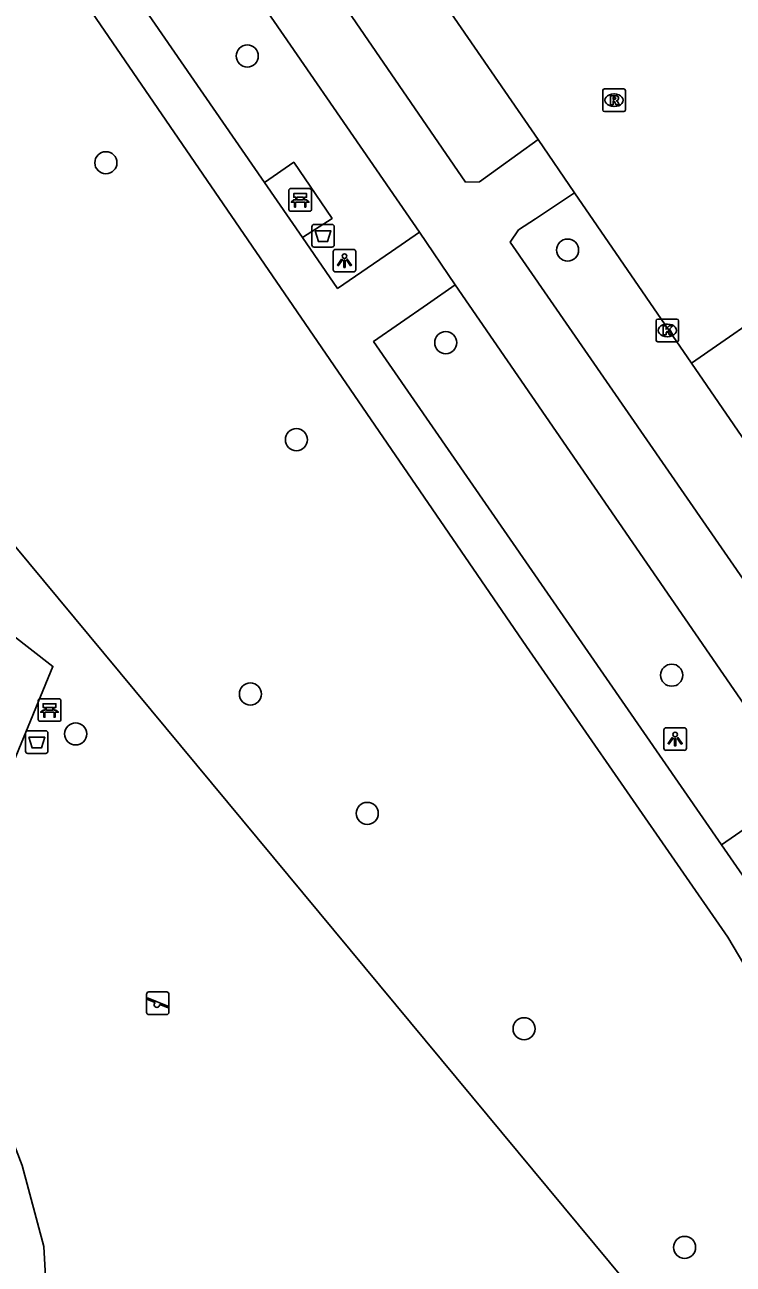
# Model space of a CAD drawing. Extents: x 159888 to 160757, y 384031 to 384746.
# Drawn here: x 160339 to 160370.4, y 384132.4 to 384187.2 of the extents above; entities that cross this region are included whole.
import ezdxf

# ---------------------------------------------------------------- set-up
doc = ezdxf.new("R2010")
doc.units = 0
for name, color, linetype in [('IMGEO_Afvalbak', 7, 'Continuous'), ('IMGEO_Bank', 7, 'Continuous'), ('IMGEO_Boom', 7, 'Continuous'), ('IMGEO_Fietspad_gesloten', 7, 'Continuous'), ('IMGEO_Groenvoorziening', 7, 'Continuous'), ('IMGEO_Hek', 7, 'Continuous'), ('IMGEO_Kolk', 7, 'Continuous'), ('IMGEO_Lichtpunt', 7, 'Continuous'), ('IMGEO_Rijbaan_lokaal_open', 7, 'Continuous'), ('IMGEO_Rioolput', 7, 'Continuous'), ('IMGEO_Speelvoorziening', 7, 'Continuous'), ('IMGEO_Voetpad_halfverhard', 7, 'Continuous'), ('IMGEO_Voetpad_open', 7, 'Continuous')]:
    doc.layers.add(name, color=color, linetype=linetype)

msp = doc.modelspace()

# ---------------------------------------------------------------- linework, layer by layer
at = {"layer": 'IMGEO_Afvalbak'}
for p, q in [((160351.714, 384177.513), (160351.714, 384178.313)), ((160351.714, 384178.313), (160351.714, 384177.513)), ((160351.814, 384178.413), (160352.604, 384178.413)), ((160352.604, 384178.413), (160351.814, 384178.413)), ((160352.704, 384178.313), (160352.704, 384177.513)), ((160352.704, 384177.513), (160352.704, 384178.313)), ((160352.604, 384177.413), (160351.814, 384177.413)), ((160351.814, 384177.413), (160352.604, 384177.413)), ((160339.148, 384156.013), (160339.938, 384156.013)), ((160339.938, 384156.013), (160339.148, 384156.013)), ((160339.048, 384155.113), (160339.048, 384155.913)), ((160339.048, 384155.913), (160339.048, 384155.113)), ((160340.038, 384155.913), (160340.038, 384155.113)), ((160340.038, 384155.113), (160340.038, 384155.913)), ((160339.938, 384155.013), (160339.148, 384155.013)), ((160339.148, 384155.013), (160339.938, 384155.013))]:
    msp.add_line(p, q, dxfattribs=at)
for points in [[(160351.857, 384178.127), (160352.561, 384178.127), (160352.412, 384177.657), (160352.006, 384177.657), (160351.857, 384178.127)], [(160339.191, 384155.727), (160339.895, 384155.727), (160339.746, 384155.257), (160339.34, 384155.257), (160339.191, 384155.727)]]:
    msp.add_lwpolyline(points, dxfattribs=at)
for centre, start, end in [((160351.814, 384178.313), 90, 180), ((160351.814, 384178.313), 90, 180), ((160352.604, 384178.313), 0, 90), ((160352.604, 384178.313), 360, 90), ((160351.814, 384177.513), 180, 270), ((160351.814, 384177.513), 180, 270), ((160352.604, 384177.513), 270, 0), ((160352.604, 384177.513), 270, 0), ((160339.148, 384155.913), 90, 180), ((160339.148, 384155.913), 90, 180), ((160339.938, 384155.913), 0, 90), ((160339.938, 384155.913), 360, 90), ((160339.148, 384155.113), 180, 270), ((160339.148, 384155.113), 180, 270), ((160339.938, 384155.113), 270, 0), ((160339.938, 384155.113), 270, 0)]:
    msp.add_arc(centre, 0.1, start, end, dxfattribs=at)
at = {"layer": 'IMGEO_Bank'}
for p, q in [((160350.699, 384179.075), (160350.699, 384179.916)), ((160350.699, 384179.916), (160350.699, 384179.075)), ((160350.774, 384180), (160351.615, 384180)), ((160351.615, 384180), (160350.774, 384180)), ((160351.008, 384179.506), (160351.008, 384179.612)), ((160351.052, 384179.612), (160351.052, 384179.506)), ((160351.34, 384179.618), (160351.058, 384179.618)), ((160351.346, 384179.506), (160351.346, 384179.612)), ((160351.39, 384179.612), (160351.39, 384179.506)), ((160351.699, 384179.925), (160351.699, 384179.084)), ((160351.699, 384179.084), (160351.699, 384179.925)), ((160351.396, 384179.398), (160351.003, 384179.398)), ((160351.058, 384179.5), (160351.34, 384179.5)), ((160351.624, 384179), (160350.783, 384179)), ((160350.783, 384179), (160351.624, 384179)), ((160339.609, 384156.507), (160339.609, 384157.348)), ((160339.609, 384157.348), (160339.609, 384156.507)), ((160339.684, 384157.432), (160340.525, 384157.432)), ((160340.525, 384157.432), (160339.684, 384157.432)), ((160340.609, 384157.357), (160340.609, 384156.516)), ((160340.609, 384156.516), (160340.609, 384157.357)), ((160340.306, 384156.83), (160339.913, 384156.83)), ((160339.918, 384156.938), (160339.918, 384157.044)), ((160339.962, 384157.044), (160339.962, 384156.938)), ((160340.25, 384157.05), (160339.968, 384157.05)), ((160339.968, 384156.932), (160340.25, 384156.932)), ((160340.256, 384156.938), (160340.256, 384157.044)), ((160340.3, 384157.044), (160340.3, 384156.938)), ((160340.534, 384156.432), (160339.693, 384156.432)), ((160339.693, 384156.432), (160340.534, 384156.432))]:
    msp.add_line(p, q, dxfattribs=at)
for points in [[(160351.002, 384179.618), (160350.916, 384179.618), (160350.916, 384179.779), (160351.479, 384179.779), (160351.479, 384179.618), (160351.396, 384179.618)], [(160350.946, 384179.398), (160350.804, 384179.398), (160350.916, 384179.5), (160351.002, 384179.5)], [(160350.996, 384179.391), (160350.996, 384179.184), (160350.953, 384179.184), (160350.953, 384179.391)], [(160351.396, 384179.5), (160351.479, 384179.5), (160351.591, 384179.398), (160351.452, 384179.398)], [(160351.446, 384179.391), (160351.446, 384179.184), (160351.402, 384179.184), (160351.402, 384179.391)], [(160339.912, 384157.05), (160339.826, 384157.05), (160339.826, 384157.211), (160340.389, 384157.211), (160340.389, 384157.05), (160340.306, 384157.05)], [(160339.856, 384156.83), (160339.714, 384156.83), (160339.826, 384156.932), (160339.912, 384156.932)], [(160339.906, 384156.823), (160339.906, 384156.616), (160339.863, 384156.616), (160339.863, 384156.823)], [(160340.306, 384156.932), (160340.389, 384156.932), (160340.501, 384156.83), (160340.362, 384156.83)], [(160340.356, 384156.823), (160340.356, 384156.616), (160340.312, 384156.616), (160340.312, 384156.823)]]:
    msp.add_lwpolyline(points, dxfattribs=at)
for centre, radius, start, end in [((160350.777, 384179.922), 0.0779, 92.4484, 184.2845), ((160350.777, 384179.922), 0.0779, 92.4484, 184.2845), ((160351.001, 384179.611), 0.00671, 2.8957, 87.1043), ((160351.058, 384179.611), 0.00671, 92.8957, 177.1043), ((160351.34, 384179.611), 0.00671, 2.8957, 87.1043), ((160351.397, 384179.611), 0.00671, 92.8957, 177.1043), ((160351.621, 384179.922), 0.0779, 2.4484, 94.2845), ((160351.621, 384179.922), 0.0779, 2.4484, 94.2845), ((160350.777, 384179.078), 0.0779, 182.4484, 274.2845), ((160350.777, 384179.078), 0.0779, 182.4484, 274.2845), ((160350.946, 384179.391), 0.00671, 2.8957, 87.1043), ((160351.003, 384179.391), 0.00671, 92.8957, 177.1043), ((160351.001, 384179.507), 0.00671, 272.8957, 357.1043), ((160351.058, 384179.507), 0.00671, 182.8957, 267.1043), ((160351.34, 384179.507), 0.00671, 272.8957, 357.1043), ((160351.397, 384179.507), 0.00671, 182.8957, 267.1043), ((160351.395, 384179.391), 0.00671, 2.8957, 87.1043), ((160351.452, 384179.391), 0.00671, 92.8957, 177.1043), ((160351.621, 384179.078), 0.0779, 272.4484, 4.2845), ((160351.621, 384179.078), 0.0779, 272.4484, 4.2845), ((160339.687, 384157.354), 0.0779, 92.4484, 184.2845), ((160339.687, 384157.354), 0.0779, 92.4484, 184.2845), ((160340.531, 384157.354), 0.0779, 2.4484, 94.2845), ((160340.531, 384157.354), 0.0779, 2.4484, 94.2845), ((160339.856, 384156.823), 0.00671, 2.8957, 87.1043), ((160339.913, 384156.823), 0.00671, 92.8957, 177.1043), ((160339.911, 384157.043), 0.00671, 2.8957, 87.1043), ((160339.911, 384156.939), 0.00671, 272.8957, 357.1043), ((160339.968, 384157.043), 0.00671, 92.8957, 177.1043), ((160339.968, 384156.939), 0.00671, 182.8957, 267.1043), ((160340.25, 384157.043), 0.00671, 2.8957, 87.1043), ((160340.25, 384156.939), 0.00671, 272.8957, 357.1043), ((160340.307, 384157.043), 0.00671, 92.8957, 177.1043), ((160340.307, 384156.939), 0.00671, 182.8957, 267.1043), ((160340.305, 384156.823), 0.00671, 2.8957, 87.1043), ((160340.362, 384156.823), 0.00671, 92.8957, 177.1043), ((160339.687, 384156.51), 0.0779, 182.4484, 274.2845), ((160339.687, 384156.51), 0.0779, 182.4484, 274.2845), ((160340.531, 384156.51), 0.0779, 272.4484, 4.2845), ((160340.531, 384156.51), 0.0779, 272.4484, 4.2845)]:
    msp.add_arc(centre, radius, start, end, dxfattribs=at)
at = {"layer": 'IMGEO_Boom'}
for centre in [(160348.857, 384185.867), (160342.6, 384181.141), (160363.03, 384177.279), (160357.64, 384173.184), (160351.034, 384168.892), (160367.636, 384158.474), (160348.996, 384157.639), (160341.266, 384155.877), (160354.163, 384152.359), (160361.103, 384142.829), (160368.206, 384133.158)]:
    msp.add_circle(centre, 0.489, dxfattribs=at)
at = {"layer": 'IMGEO_Fietspad_gesloten'}
for points in [[(160361.72, 384182.176), (160359.923, 384180.881), (160359.126, 384180.306), (160358.513, 384180.285), (160332.952, 384217.524)], [(160330.579, 384215.605), (160356.471, 384178.065)], [(160385.76, 384140.807), (160385.525, 384141.156), (160385.517, 384141.168), (160379.582, 384150.01), (160360.492, 384177.637), (160360.859, 384178.175), (160361.603, 384178.668), (160363.339, 384179.819)], [(160356.471, 384178.065), (160358.061, 384175.74)], [(160358.061, 384175.74), (160383.338, 384139.04)]]:
    msp.add_lwpolyline(points, dxfattribs=at)
at = {"layer": 'IMGEO_Groenvoorziening'}
msp.add_lwpolyline([(160320.203, 384186.297), (160370.292, 384125.992), (160324.007, 384087.931), (160277.589, 384144.414)], dxfattribs=at)
at = {"layer": 'IMGEO_Hek'}
msp.add_lwpolyline([(160316.691, 384188.671), (160318.655, 384188.161), (160320.203, 384186.297), (160370.292, 384125.992), (160324.007, 384087.931), (160277.589, 384144.414)], dxfattribs=at)
at = {"layer": 'IMGEO_Kolk'}
for p, q in [((160366.942, 384173.299), (160366.942, 384174.151)), ((160367.017, 384174.225), (160367.869, 384174.225)), ((160367.943, 384174.151), (160367.943, 384173.299)), ((160367.43, 384174.005), (160367.455, 384174.005)), ((160367.869, 384173.225), (160367.017, 384173.225)), ((160367.453, 384173.445), (160367.428, 384173.445))]:
    msp.add_line(p, q, dxfattribs=at)
for points in [[(160366.942, 384173.299), (160366.942, 384174.151)], [(160367.017, 384174.225), (160367.869, 384174.225)], [(160367.943, 384174.151), (160367.943, 384173.299)], [(160367.263, 384173.925), (160367.386, 384173.925), (160367.386, 384173.774), (160367.516, 384173.925), (160367.68, 384173.925), (160367.534, 384173.774), (160367.687, 384173.525), (160367.535, 384173.525), (160367.45, 384173.689), (160367.386, 384173.622), (160367.386, 384173.525), (160367.263, 384173.525), (160367.263, 384173.925)], [(160367.869, 384173.225), (160367.017, 384173.225)]]:
    msp.add_lwpolyline(points, dxfattribs=at)
for centre, start, end in [((160367.019, 384174.149), 91.552, 178.448), ((160367.019, 384174.149), 91.552, 178.448), ((160367.867, 384174.149), 1.552, 88.448), ((160367.867, 384174.149), 1.552, 88.448), ((160367.019, 384173.301), 181.552, 268.448), ((160367.019, 384173.301), 181.552, 268.448), ((160367.867, 384173.301), 271.552, 358.448), ((160367.867, 384173.301), 271.552, 358.448)]:
    msp.add_arc(centre, 0.0765, start, end, dxfattribs=at)
for centre, major_axis, ratio, start_param, end_param in [((160367.429, 384173.725), (-0.387, 0.002), 0.722429, 4.712389, 7.853982), ((160367.454, 384173.725), (-0.39, 0.002), 0.717154, 1.570796, 4.712389)]:
    msp.add_ellipse(centre, major_axis=major_axis, ratio=ratio, start_param=start_param, end_param=end_param, dxfattribs=at)
at = {"layer": 'IMGEO_Lichtpunt'}
for p, q in [((160352.659, 384177.216), (160352.659, 384176.409)), ((160352.659, 384177.216), (160352.659, 384176.409)), ((160353.561, 384177.311), (160352.753, 384177.311)), ((160353.561, 384177.311), (160352.753, 384177.311)), ((160353.655, 384176.409), (160353.655, 384177.216)), ((160353.655, 384176.409), (160353.655, 384177.216)), ((160352.753, 384176.315), (160353.561, 384176.315)), ((160352.753, 384176.315), (160353.561, 384176.315)), ((160367.289, 384156.05), (160367.289, 384155.243)), ((160367.289, 384156.05), (160367.289, 384155.243)), ((160368.191, 384156.145), (160367.383, 384156.145)), ((160368.191, 384156.145), (160367.383, 384156.145)), ((160368.285, 384155.243), (160368.285, 384156.05)), ((160368.285, 384155.243), (160368.285, 384156.05)), ((160367.383, 384155.149), (160368.191, 384155.149)), ((160367.383, 384155.149), (160368.191, 384155.149))]:
    msp.add_line(p, q, dxfattribs=at)
for points in [[(160353.033, 384176.88), (160353.072, 384176.852), (160352.884, 384176.59), (160352.846, 384176.617), (160353.033, 384176.88)], [(160353.135, 384176.832), (160353.182, 384176.832), (160353.182, 384176.51), (160353.135, 384176.51), (160353.135, 384176.832)], [(160353.245, 384176.852), (160353.283, 384176.879), (160353.47, 384176.617), (160353.431, 384176.589), (160353.245, 384176.852)], [(160367.663, 384155.714), (160367.702, 384155.686), (160367.514, 384155.424), (160367.476, 384155.451), (160367.663, 384155.714)], [(160367.765, 384155.666), (160367.812, 384155.666), (160367.812, 384155.344), (160367.765, 384155.344), (160367.765, 384155.666)], [(160367.875, 384155.686), (160367.913, 384155.713), (160368.1, 384155.451), (160368.061, 384155.423), (160367.875, 384155.686)]]:
    msp.add_lwpolyline(points, dxfattribs=at)
for centre in [(160353.158, 384177.014), (160367.788, 384155.848)]:
    msp.add_circle(centre, 0.0994, dxfattribs=at)
for centre, start, end in [((160352.753, 384177.216), 90, 180), ((160352.753, 384177.216), 90, 180), ((160353.561, 384177.216), 0, 90), ((160353.561, 384177.216), 0, 90), ((160352.753, 384176.409), 180, 270), ((160352.753, 384176.409), 180, 270), ((160353.561, 384176.409), 270, 0), ((160353.561, 384176.409), 270, 360), ((160367.383, 384156.05), 90, 180), ((160367.383, 384156.05), 90, 180), ((160368.191, 384156.05), 0, 90), ((160368.191, 384156.05), 0, 90), ((160367.383, 384155.243), 180, 270), ((160367.383, 384155.243), 180, 270), ((160368.191, 384155.243), 270, 0), ((160368.191, 384155.243), 270, 360)]:
    msp.add_arc(centre, 0.0946, start, end, dxfattribs=at)
at = {"layer": 'IMGEO_Rijbaan_lokaal_open'}
for points in [[(160361.72, 384182.176), (160357.438, 384188.412)], [(160363.339, 384179.819), (160361.72, 384182.176)], [(160368.516, 384172.281), (160363.339, 384179.819)], [(160372.598, 384175.107), (160368.516, 384172.281)], [(160368.516, 384172.281), (160375.33, 384162.358), (160384.755, 384148.698), (160388.361, 384143.475)]]:
    msp.add_lwpolyline(points, dxfattribs=at)
at = {"layer": 'IMGEO_Rioolput'}
for p, q in [((160364.584, 384183.484), (160364.584, 384184.336)), ((160364.659, 384184.41), (160365.511, 384184.41)), ((160365.072, 384184.19), (160365.097, 384184.19)), ((160365.585, 384184.336), (160365.585, 384183.484)), ((160365.095, 384183.63), (160365.07, 384183.63)), ((160365.511, 384183.41), (160364.659, 384183.41))]:
    msp.add_line(p, q, dxfattribs=at)
for points in [[(160364.584, 384183.484), (160364.584, 384184.336)], [(160364.659, 384184.41), (160365.511, 384184.41)], [(160365.173, 384184.108), (160364.921, 384184.11), (160364.921, 384183.71)], [(160365.099, 384184.029), (160365.045, 384184.029), (160365.045, 384183.948)], [(160365.585, 384184.336), (160365.585, 384183.484)], [(160364.921, 384183.71), (160365.045, 384183.71), (160365.045, 384183.872), (160365.056, 384183.872)], [(160365.045, 384183.948), (160365.097, 384183.948)], [(160365.103, 384183.843), (160365.174, 384183.71), (160365.314, 384183.71), (160365.249, 384183.836)], [(160365.511, 384183.41), (160364.659, 384183.41)]]:
    msp.add_lwpolyline(points, dxfattribs=at)
for centre, radius, start, end in [((160364.661, 384184.334), 0.0765, 91.552, 178.448), ((160364.661, 384184.334), 0.0765, 91.552, 178.448), ((160365.105, 384183.933), 0.0964, 77.0061, 93.1865), ((160365.119, 384183.99), 0.0378, 276.6634, 79.6772), ((160365.172, 384183.998), 0.109, 350.3612, 89.416), ((160365.17, 384183.998), 0.112, 277.5842, 350.9817), ((160365.509, 384184.334), 0.0765, 1.552, 88.448), ((160365.509, 384184.334), 0.0765, 1.552, 88.448), ((160364.661, 384183.486), 0.0765, 181.552, 268.448), ((160364.661, 384183.486), 0.0765, 181.552, 268.448), ((160365.055, 384183.819), 0.0533, 26.0293, 88.6989), ((160365.081, 384184.137), 0.19, 274.7715, 282.9687), ((160365.154, 384183.783), 0.108, 29.5134, 73.7905), ((160365.509, 384183.486), 0.0765, 271.552, 358.448), ((160365.509, 384183.486), 0.0765, 271.552, 358.448)]:
    msp.add_arc(centre, radius, start, end, dxfattribs=at)
for centre, major_axis, ratio, start_param, end_param in [((160365.071, 384183.91), (-0.387, 0.002), 0.722429, 4.712389, 7.853982), ((160365.096, 384183.91), (-0.39, 0.002), 0.717154, 1.570796, 4.712389)]:
    msp.add_ellipse(centre, major_axis=major_axis, ratio=ratio, start_param=start_param, end_param=end_param, dxfattribs=at)
at = {"layer": 'IMGEO_Speelvoorziening'}
for p, q in [((160344.401, 384143.558), (160344.401, 384144.358)), ((160344.401, 384144.358), (160344.401, 384143.558)), ((160344.784, 384143.986), (160344.445, 384144.123)), ((160344.47, 384144.183), (160345.346, 384143.83)), ((160344.501, 384144.458), (160345.291, 384144.458)), ((160345.291, 384144.458), (160344.501, 384144.458)), ((160345.391, 384144.358), (160345.391, 384143.558)), ((160345.391, 384143.558), (160345.391, 384144.358)), ((160345.291, 384143.458), (160344.501, 384143.458)), ((160344.501, 384143.458), (160345.291, 384143.458)), ((160345.322, 384143.77), (160344.982, 384143.907))]:
    msp.add_line(p, q, dxfattribs=at)
for centre, radius, start, end in [((160344.501, 384144.358), 0.1, 90, 180), ((160344.501, 384144.358), 0.1, 90, 180), ((160344.458, 384144.153), 0.0327, 68.078, 248.078), ((160344.863, 384143.896), 0.12, 130.9928, 5.1632), ((160345.291, 384144.358), 0.1, 0, 90), ((160345.291, 384144.358), 0.1, 360, 90), ((160344.501, 384143.558), 0.1, 180, 270), ((160344.501, 384143.558), 0.1, 180, 270), ((160345.291, 384143.558), 0.1, 270, 0), ((160345.291, 384143.558), 0.1, 270, 0), ((160345.334, 384143.8), 0.0327, 248.078, 68.078)]:
    msp.add_arc(centre, radius, start, end, dxfattribs=at)
at = {"layer": 'IMGEO_Voetpad_halfverhard'}
for points in [[(160377.405, 384134.588), (160370.126, 384146.885), (160361.208, 384159.738), (160341.819, 384188.043), (160325.298, 384211.947)], [(160349.614, 384180.272), (160334.27, 384202.493)], [(160356.471, 384178.065), (160355.235, 384177.216), (160352.854, 384175.581), (160351.3, 384177.831)], [(160369.836, 384150.975), (160354.449, 384173.232), (160356.829, 384174.884), (160358.061, 384175.74)]]:
    msp.add_lwpolyline(points, dxfattribs=at)
at = {"layer": 'IMGEO_Voetpad_open'}
for points in [[(160349.614, 384180.272), (160350.912, 384181.162), (160352.613, 384178.683), (160351.3, 384177.831)], [(160351.3, 384177.831), (160349.614, 384180.272)], [(160321.172, 384121.592), (160324.723, 384120.517), (160327.62, 384122.653), (160328.057, 384123.947), (160335.496, 384129.057), (160336.769, 384128.5), (160338.819, 384128.82), (160339.995, 384130.787), (160339.853, 384133.194), (160338.903, 384136.777), (160338.03, 384139.053), (160335.005, 384140.566), (160333.148, 384140.09), (160332.622, 384139.756), (160332.43, 384139.846), (160340.256, 384158.859), (160328.876, 384167.724), (160327.414, 384166.338), (160325.372, 384167.785), (160330.227, 384171.495), (160328.653, 384173.223)], [(160369.836, 384150.975), (160371.081, 384151.826), (160372.839, 384149.363), (160371.567, 384148.472)], [(160371.567, 384148.472), (160369.836, 384150.975)]]:
    msp.add_lwpolyline(points, dxfattribs=at)

doc.saveas('drawing.dxf')
